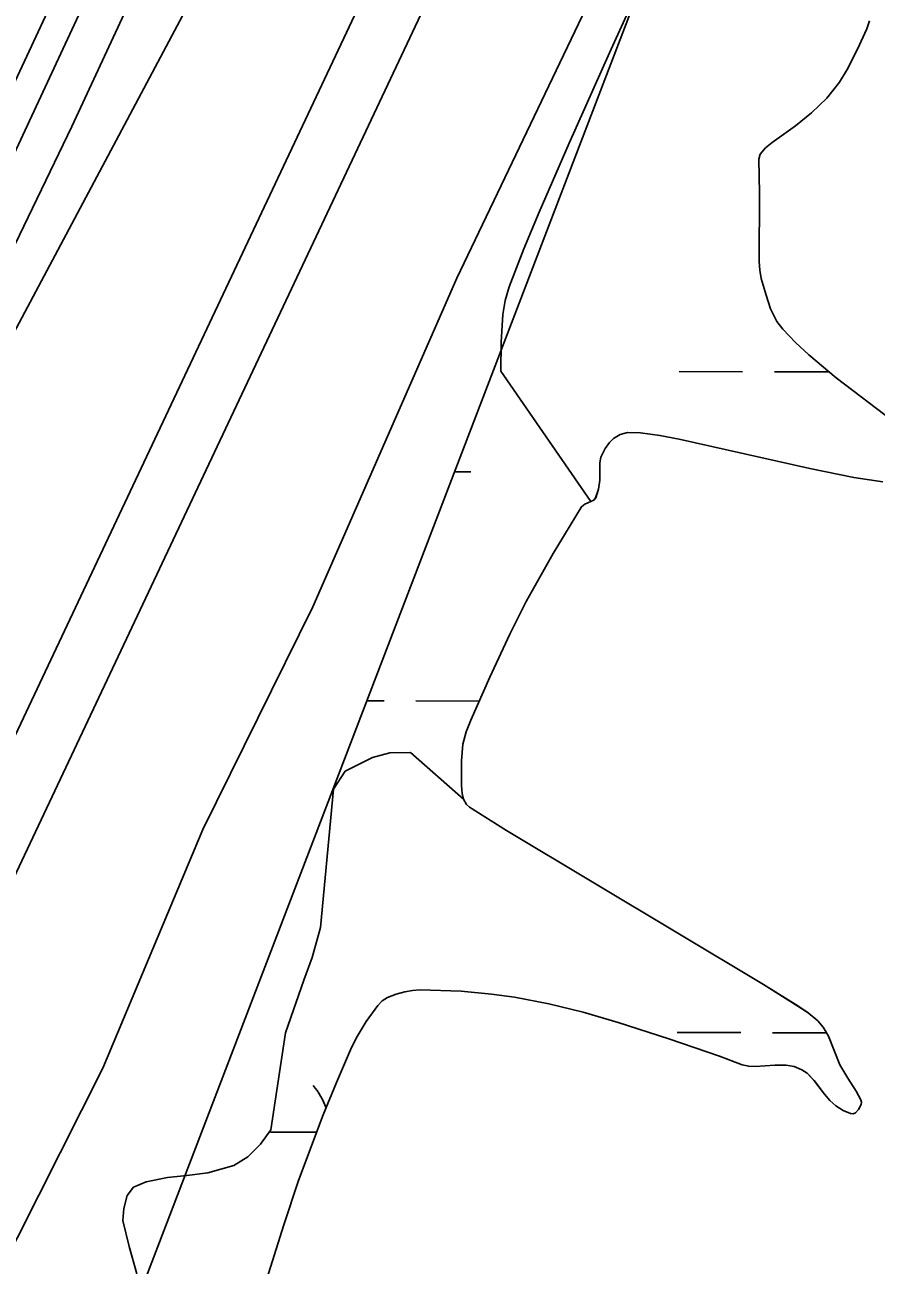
# Model space of a CAD drawing. Extents: x 3161615 to 3199515, y 867541 to 892976.
# Drawn here: x 3177362 to 3177790, y 876681 to 877305 of the extents above; entities that cross this region are included whole.
import ezdxf

# ---------------------------------------------------------------- set-up
doc = ezdxf.new("R2010")
doc.units = 0
for name, color, linetype in [('V-LEVE-TOET', 7, 'Continuous'), ('V-ROAD-CNTR', 7, 'Continuous'), ('V-SITE-VEGE', 7, 'Continuous'), ('V-SURV-LINE', 7, 'Continuous'), ('V-TOPO-SHOR', 7, 'Continuous'), ('V-WETL-SWMP', 7, 'Continuous')]:
    doc.layers.add(name, color=color, linetype=linetype)

msp = doc.modelspace()

# ---------------------------------------------------------------- linework, layer by layer
at = {"layer": 'V-LEVE-TOET'}
for points in [[(3177918.6, 879156.72), (3178101.66, 878928.48), (3178127.2, 878893.33), (3178134.12, 878876.23), (3178134.74, 878869.53), (3178134.36, 878860.61), (3178132.17, 878851.71), (3178129.44, 878844.63), (3178099.41, 878775.78), (3178087.69, 878739.68), (3178062.27, 878678.93), (3177951.71, 878456.47), (3177842.02, 878220.49), (3177801.57, 878128.8), (3177678.24, 877847.8), (3177512.49, 877443.56), (3177332.31, 877105.06), (3177212.76, 876851.8), (3177160.22, 876749.63), (3177112.67, 876654.45)], [(3177347.3, 876673.11), (3177401.09, 876779.75), (3177451.4, 876899.81), (3177506.78, 877011.86), (3177579.37, 877177.41), (3177651.65, 877328.74), (3177732.92, 877497.4), (3177784.82, 877597.22), (3177822.2, 877683.81), (3177834.5, 877710.59), (3177839.24, 877722.67), (3177847.96, 877741.4), (3177850.24, 877745.69), (3177858.34, 877758.99), (3177863.97, 877775.66), (3177877, 877806.19), (3177923.95, 877924.06), (3177965.79, 878010.33), (3177995.74, 878068.84), (3178032.47, 878147.08)]]:
    msp.add_lwpolyline(points, dxfattribs=at)
at = {"layer": 'V-ROAD-CNTR'}
for points in [[(3177061.29, 876639.83), (3177172.57, 876874.71), (3177242.16, 877030.02), (3177323.57, 877205.13), (3177414.55, 877400.25), (3177568.7, 877754.94), (3177714.31, 878070.1), (3177853.28, 878371.58), (3177967.83, 878632.44)], [(3177983.07, 878633.49), (3177866.96, 878365.42), (3177727.93, 878063.81), (3177582.39, 877748.8), (3177428.23, 877394.09), (3177337.17, 877198.8), (3177255.8, 877023.79), (3177186.19, 876868.44), (3177074.97, 876633.67)]]:
    msp.add_lwpolyline(points, dxfattribs=at)
at = {"layer": 'V-SITE-VEGE'}
for p, q in [((3177536.84, 876936.02), (3177523.09, 876929.21)), ((3177545.65, 876938.44), (3177536.84, 876936.02)), ((3177555.97, 876938.6), (3177545.65, 876938.44)), ((3177582.72, 876915.03), (3177555.97, 876938.6)), ((3177523.09, 876929.21), (3177517.27, 876920.07)), ((3177517.27, 876920.07), (3177510.77, 876850.55)), ((3177584.21, 876912.41), (3177582.72, 876915.03)), ((3177585.66, 876911.1), (3177584.21, 876912.41)), ((3177604.38, 876899.39), (3177585.66, 876911.1)), ((3177733.64, 876821.74), (3177604.38, 876899.39)), ((3177510.77, 876850.55), (3177506.55, 876835.4)), ((3177506.55, 876835.4), (3177502.38, 876824.01)), ((3177502.38, 876824.01), (3177493.15, 876797.48)), ((3177750.88, 876810.99), (3177733.64, 876821.74)), ((3177541.69, 876813.54), (3177544.36, 876815.32)), ((3177544.36, 876815.32), (3177548.7, 876816.99)), ((3177548.7, 876816.99), (3177553.18, 876818.08)), ((3177553.18, 876818.08), (3177557.03, 876818.78)), ((3177557.03, 876818.78), (3177560.88, 876819.09)), ((3177560.88, 876819.09), (3177581.41, 876818.4)), ((3177581.41, 876818.4), (3177596.8, 876816.99)), ((3177596.8, 876816.99), (3177608.35, 876815.42)), ((3177608.35, 876815.42), (3177625.65, 876812.17)), ((3177533.66, 876803.18), (3177539.48, 876811.2)), ((3177539.48, 876811.2), (3177541.69, 876813.54)), ((3177625.65, 876812.17), (3177642.94, 876807.83)), ((3177642.94, 876807.83), (3177660.48, 876802.63)), ((3177756.11, 876807.5), (3177750.88, 876810.99)), ((3177528.7, 876794.82), (3177533.66, 876803.18)), ((3177660.48, 876802.63), (3177686.08, 876794.4)), ((3177760.93, 876803.48), (3177756.11, 876807.5)), ((3177763.72, 876800.3), (3177760.93, 876803.48)), ((3177493.15, 876797.48), (3177485.62, 876748.75)), ((3177766.41, 876795.79), (3177763.72, 876800.3)), ((3177772.08, 876781.31), (3177766.41, 876795.79)), ((3177525.82, 876788.94), (3177528.7, 876794.82)), ((3177686.08, 876794.4), (3177711.48, 876785.73)), ((3177518.68, 876772.57), (3177525.82, 876788.94)), ((3177711.48, 876785.73), (3177722.85, 876781.43)), ((3177722.85, 876781.43), (3177726.24, 876780.66)), ((3177726.24, 876780.66), (3177729.66, 876780.47)), ((3177729.66, 876780.47), (3177739.33, 876781.24)), ((3177739.33, 876781.24), (3177742.19, 876781.27)), ((3177742.19, 876781.27), (3177745.05, 876781.17)), ((3177745.05, 876781.17), (3177749.08, 876780.49)), ((3177749.08, 876780.49), (3177752.93, 876778.89)), ((3177752.93, 876778.89), (3177755.58, 876777.12)), ((3177755.58, 876777.12), (3177759.39, 876773.24)), ((3177776.06, 876774.72), (3177772.08, 876781.31)), ((3177511.98, 876756.19), (3177518.68, 876772.57)), ((3177759.39, 876773.24), (3177764.32, 876766.64)), ((3177780.34, 876768.2), (3177776.06, 876774.72)), ((3177764.32, 876766.64), (3177766.97, 876763.46)), ((3177782.65, 876763.82), (3177780.34, 876768.2)), ((3177766.97, 876763.46), (3177770.09, 876760.67)), ((3177770.09, 876760.67), (3177773.72, 876758.43)), ((3177773.72, 876758.43), (3177777.52, 876756.85)), ((3177779.94, 876757.26), (3177781.41, 876758.85)), ((3177781.41, 876758.85), (3177782.76, 876761.38)), ((3177782.91, 876762.64), (3177782.65, 876763.82)), ((3177782.76, 876761.38), (3177782.91, 876762.64)), ((3177499.7, 876723.19), (3177511.98, 876756.19)), ((3177777.52, 876756.85), (3177778.72, 876756.71)), ((3177778.72, 876756.71), (3177779.94, 876757.26)), ((3177485.62, 876748.75), (3177480.52, 876741.42)), ((3177480.52, 876741.42), (3177474.17, 876735.08)), ((3177474.17, 876735.08), (3177467.15, 876730.7)), ((3177454, 876727.08), (3177443.38, 876725.67)), ((3177467.15, 876730.7), (3177454, 876727.08)), ((3177422.99, 876722.55), (3177416.54, 876719.84)), ((3177433.75, 876724.66), (3177422.99, 876722.55)), ((3177443.38, 876725.67), (3177433.75, 876724.66)), ((3177492.18, 876700.89), (3177499.7, 876723.19)), ((3177413.42, 876715.55), (3177411.68, 876709.01)), ((3177416.54, 876719.84), (3177413.42, 876715.55)), ((3177411.68, 876709.01), (3177411.19, 876703.02)), ((3177411.19, 876703.02), (3177414.39, 876690.02)), ((3177482.72, 876670.54), (3177492.18, 876700.89)), ((3177414.39, 876690.02), (3177418.28, 876676.17))]:
    msp.add_line(p, q, dxfattribs=at)
for points in [[(3177671.68, 877099.52), (3177665.16, 877099.63), (3177661.48, 877098.74), (3177658.13, 877096.62), (3177656.15, 877094.69), (3177653.92, 877091.68), (3177651.83, 877087.26), (3177651.28, 877084.36), (3177651.26, 877075.61), (3177650.55, 877071.18), (3177649.18, 877066.85), (3177648.2, 877065.65), (3177646.79, 877064.88), (3177601.38, 877130.53), (3177601.55, 877145.09), (3177602.5, 877159.07), (3177603.63, 877166.03), (3177605.6, 877172.96), (3177612.95, 877192.08), (3177620.75, 877210.58), (3177635.87, 877245.35), (3177656.07, 877290.7), (3177676.67, 877335.87)], [(3177786.97, 877306.84), (3177785.7, 877302.86), (3177780.92, 877292.55), (3177775.78, 877282.41), (3177771.82, 877275.94), (3177765.52, 877267.92), (3177757.87, 877260.64), (3177749.76, 877254.04), (3177738.02, 877245.6), (3177734.71, 877242.93), (3177732.05, 877239.8), (3177731.33, 877237.33), (3177731.58, 877220.18), (3177731.4, 877185.68), (3177731.74, 877181.39), (3177732.55, 877177.14), (3177734.95, 877168.72), (3177737.25, 877161.9), (3177740.4, 877155.53), (3177743.32, 877151.7), (3177749.81, 877145.04), (3177756.47, 877138.77), (3177770.25, 877127.12), (3177798.84, 877105.36)], [(3177793.76, 877074.77), (3177779.17, 877077.02), (3177757, 877081.48), (3177691.27, 877096.26), (3177681.52, 877098.21), (3177671.68, 877099.52)]]:
    msp.add_lwpolyline(points, dxfattribs=at)
at = {"layer": 'V-SURV-LINE'}
for points in [[(3177108.81, 876421), (3177687.76, 877648.96)], [(3177714.89, 877636.16), (3177135.95, 876408.2)]]:
    msp.add_lwpolyline(points, dxfattribs=at)
at = {"layer": 'V-TOPO-SHOR'}
for points in [[(3176949.91, 876251.85), (3176970.93, 876318.62), (3176997.12, 876402.22), (3177012.19, 876446.49), (3177037.47, 876512.85), (3177061.17, 876564.84), (3177108.15, 876663.67), (3177156.04, 876764.97), (3177190.48, 876839.06), (3177241.84, 876948.5), (3177319.65, 877117.18), (3177385.55, 877253.66), (3177449.31, 877391.04), (3177524.6, 877556.55), (3177598.31, 877723.87), (3177639.52, 877816.18), (3177655.24, 877854.04), (3177719.59, 877995.68), (3177810.76, 878198.52), (3177877.1, 878343.34), (3177964.35, 878529.34), (3178032.62, 878671.3)], [(3177798.84, 877105.36), (3177770.25, 877127.12), (3177756.47, 877138.77), (3177749.81, 877145.04), (3177743.32, 877151.7), (3177740.4, 877155.53), (3177737.25, 877161.9), (3177734.95, 877168.72), (3177732.55, 877177.14), (3177731.74, 877181.39), (3177731.4, 877185.68), (3177731.58, 877220.18), (3177731.33, 877237.33), (3177732.05, 877239.8), (3177734.7, 877242.93), (3177738.02, 877245.6), (3177749.76, 877254.04), (3177757.87, 877260.64), (3177765.52, 877267.92), (3177771.82, 877275.94), (3177775.78, 877282.41), (3177780.92, 877292.55), (3177785.7, 877302.86), (3177786.97, 877306.84)], [(3177582.72, 876915.03), (3177582, 876917.96), (3177581.71, 876921.91), (3177581.62, 876934.33), (3177582.29, 876942.79), (3177583.98, 876948.92), (3177586.38, 876954.83), (3177595.97, 876976.59), (3177605.99, 876998.12), (3177614.24, 877014.63), (3177627.73, 877038.77), (3177642.1, 877062.31), (3177643.66, 877063.65), (3177646.79, 877064.88), (3177648.2, 877065.65), (3177649.18, 877066.85), (3177650.55, 877071.18), (3177651.26, 877075.61), (3177651.28, 877084.36), (3177651.83, 877087.26), (3177653.92, 877091.68), (3177656.15, 877094.69), (3177658.13, 877096.62), (3177661.48, 877098.74), (3177665.16, 877099.63), (3177671.68, 877099.52), (3177681.52, 877098.21), (3177691.27, 877096.26), (3177757, 877081.48), (3177779.17, 877077.02), (3177793.76, 877074.77)], [(3177482.72, 876670.54), (3177492.17, 876700.89), (3177499.7, 876723.19), (3177511.98, 876756.19), (3177518.68, 876772.57), (3177525.82, 876788.94), (3177528.7, 876794.82), (3177533.66, 876803.18), (3177539.48, 876811.2), (3177541.69, 876813.54), (3177544.36, 876815.32), (3177548.7, 876816.99), (3177553.18, 876818.08), (3177557.03, 876818.78), (3177560.88, 876819.09), (3177581.41, 876818.4), (3177596.8, 876816.99), (3177608.35, 876815.42), (3177625.65, 876812.17), (3177642.94, 876807.83), (3177660.48, 876802.63), (3177686.08, 876794.4), (3177711.48, 876785.73), (3177722.85, 876781.43), (3177726.24, 876780.66), (3177729.66, 876780.47), (3177739.33, 876781.24), (3177742.19, 876781.27), (3177745.05, 876781.17), (3177749.08, 876780.49), (3177752.93, 876778.89), (3177755.58, 876777.11), (3177759.39, 876773.24), (3177764.32, 876766.64), (3177766.97, 876763.46), (3177770.09, 876760.67), (3177773.72, 876758.43), (3177777.52, 876756.85), (3177778.72, 876756.71), (3177779.94, 876757.26), (3177781.41, 876758.85), (3177782.76, 876761.38), (3177782.91, 876762.64), (3177782.65, 876763.82), (3177780.34, 876768.2), (3177776.06, 876774.72), (3177772.08, 876781.31), (3177766.41, 876795.79), (3177763.72, 876800.3), (3177760.93, 876803.48), (3177756.11, 876807.5), (3177750.88, 876810.99), (3177733.64, 876821.74), (3177604.38, 876899.39), (3177585.66, 876911.1), (3177584.21, 876912.41), (3177582.72, 876915.03)]]:
    msp.add_lwpolyline(points, dxfattribs=at)
at = {"layer": 'V-WETL-SWMP'}
for p, q in [((3177362.13, 876515.94), (3177694.95, 877384.82)), ((3177785.7, 877302.86), (3177780.92, 877292.55)), ((3177786.97, 877306.84), (3177785.7, 877302.86)), ((3177780.92, 877292.55), (3177775.78, 877282.41)), ((3177775.78, 877282.41), (3177771.83, 877275.94)), ((3177771.83, 877275.94), (3177765.52, 877267.93)), ((3177765.52, 877267.93), (3177757.88, 877260.64)), ((3177757.88, 877260.64), (3177749.76, 877254.04)), ((3177749.76, 877254.04), (3177738.02, 877245.6)), ((3177738.02, 877245.6), (3177734.71, 877242.93)), ((3177732.05, 877239.8), (3177731.33, 877237.33)), ((3177734.71, 877242.93), (3177732.05, 877239.8)), ((3177731.33, 877237.33), (3177731.58, 877220.18)), ((3177731.58, 877220.18), (3177731.41, 877185.68)), ((3177731.41, 877185.68), (3177731.74, 877181.39)), ((3177731.74, 877181.39), (3177732.56, 877177.14)), ((3177732.56, 877177.14), (3177734.95, 877168.72)), ((3177734.95, 877168.72), (3177737.25, 877161.91)), ((3177737.25, 877161.91), (3177740.4, 877155.53)), ((3177740.4, 877155.53), (3177743.33, 877151.71)), ((3177743.33, 877151.71), (3177749.81, 877145.04)), ((3177749.81, 877145.04), (3177756.48, 877138.77)), ((3177756.48, 877138.77), (3177770.26, 877127.12)), ((3177691.14, 877130.35), (3177723.14, 877130.27)), ((3177739.14, 877130.22), (3177766.68, 877130.14)), ((3177770.26, 877127.12), (3177798.84, 877105.37)), ((3177658.14, 877096.62), (3177656.16, 877094.7)), ((3177661.49, 877098.74), (3177658.14, 877096.62)), ((3177665.16, 877099.63), (3177661.49, 877098.74)), ((3177671.69, 877099.52), (3177665.16, 877099.63)), ((3177681.52, 877098.21), (3177671.69, 877099.52)), ((3177691.27, 877096.26), (3177681.52, 877098.21)), ((3177757.01, 877081.48), (3177691.27, 877096.26)), ((3177653.92, 877091.68), (3177651.83, 877087.26)), ((3177656.16, 877094.7), (3177653.92, 877091.68)), ((3177651.28, 877084.36), (3177651.26, 877075.62)), ((3177651.83, 877087.26), (3177651.28, 877084.36)), ((3177578.16, 877079.92), (3177586.41, 877079.9)), ((3177779.18, 877077.02), (3177757.01, 877081.48)), ((3177793.77, 877074.77), (3177779.18, 877077.02)), ((3177650.55, 877071.18), (3177649.19, 877066.85)), ((3177651.26, 877075.62), (3177650.55, 877071.18)), ((3177646.8, 877064.88), (3177643.66, 877063.65)), ((3177648.2, 877065.65), (3177646.8, 877064.88)), ((3177649.19, 877066.85), (3177648.2, 877065.65)), ((3177642.1, 877062.32), (3177627.73, 877038.77)), ((3177643.66, 877063.65), (3177642.1, 877062.32)), ((3177627.73, 877038.77), (3177614.24, 877014.63)), ((3177614.24, 877014.63), (3177605.99, 876998.12)), ((3177605.99, 876998.12), (3177595.98, 876976.59)), ((3177595.98, 876976.59), (3177586.38, 876954.83)), ((3177533.99, 876964.61), (3177542.68, 876964.59)), ((3177558.68, 876964.54), (3177590.63, 876964.46)), ((3177586.38, 876954.83), (3177583.98, 876948.92)), ((3177583.98, 876948.92), (3177582.29, 876942.79)), ((3177582.29, 876942.79), (3177581.62, 876934.33)), ((3177581.62, 876934.33), (3177581.71, 876921.92)), ((3177581.71, 876921.92), (3177582.01, 876917.96)), ((3177582.01, 876917.96), (3177582.72, 876915.03)), ((3177582.72, 876915.03), (3177584.21, 876912.41)), ((3177584.21, 876912.41), (3177585.66, 876911.11)), ((3177585.66, 876911.11), (3177604.38, 876899.39)), ((3177604.38, 876899.39), (3177733.65, 876821.74)), ((3177733.65, 876821.74), (3177750.88, 876811)), ((3177544.36, 876815.32), (3177541.69, 876813.54)), ((3177548.7, 876816.99), (3177544.36, 876815.32)), ((3177553.18, 876818.08), (3177548.7, 876816.99)), ((3177557.03, 876818.78), (3177553.18, 876818.08)), ((3177560.89, 876819.09), (3177557.03, 876818.78)), ((3177581.41, 876818.4), (3177560.89, 876819.09)), ((3177596.81, 876816.99), (3177581.41, 876818.4)), ((3177608.35, 876815.42), (3177596.81, 876816.99)), ((3177625.66, 876812.17), (3177608.35, 876815.42)), ((3177539.48, 876811.2), (3177533.66, 876803.18)), ((3177541.69, 876813.54), (3177539.48, 876811.2)), ((3177642.95, 876807.83), (3177625.66, 876812.17)), ((3177660.48, 876802.63), (3177642.95, 876807.83)), ((3177750.88, 876811), (3177756.11, 876807.51)), ((3177533.66, 876803.18), (3177528.7, 876794.82)), ((3177686.09, 876794.4), (3177660.48, 876802.63)), ((3177756.11, 876807.51), (3177760.93, 876803.48)), ((3177760.93, 876803.48), (3177763.73, 876800.3)), ((3177690.22, 876797.68), (3177722.22, 876797.59)), ((3177738.22, 876797.55), (3177765.41, 876797.47)), ((3177763.73, 876800.3), (3177766.41, 876795.79)), ((3177766.41, 876795.79), (3177772.08, 876781.31)), ((3177528.7, 876794.82), (3177525.82, 876788.94)), ((3177711.48, 876785.73), (3177686.09, 876794.4)), ((3177525.82, 876788.94), (3177518.68, 876772.57)), ((3177722.86, 876781.43), (3177711.48, 876785.73)), ((3177726.24, 876780.67), (3177722.86, 876781.43)), ((3177729.66, 876780.47), (3177726.24, 876780.67)), ((3177739.34, 876781.24), (3177729.66, 876780.47)), ((3177742.19, 876781.28), (3177739.34, 876781.24)), ((3177745.05, 876781.18), (3177742.19, 876781.28)), ((3177749.08, 876780.49), (3177745.05, 876781.18)), ((3177752.94, 876778.89), (3177749.08, 876780.49)), ((3177755.58, 876777.11), (3177752.94, 876778.89)), ((3177759.39, 876773.25), (3177755.58, 876777.11)), ((3177772.08, 876781.31), (3177776.06, 876774.73)), ((3177518.68, 876772.57), (3177511.98, 876756.19)), ((3177764.32, 876766.64), (3177759.39, 876773.25)), ((3177776.06, 876774.73), (3177780.34, 876768.2)), ((3177766.97, 876763.46), (3177764.32, 876766.64)), ((3177780.34, 876768.2), (3177782.65, 876763.83)), ((3177770.09, 876760.67), (3177766.97, 876763.46)), ((3177773.72, 876758.43), (3177770.09, 876760.67)), ((3177777.52, 876756.85), (3177773.72, 876758.43)), ((3177781.41, 876758.85), (3177779.94, 876757.26)), ((3177782.76, 876761.39), (3177781.41, 876758.85)), ((3177782.65, 876763.83), (3177782.92, 876762.64)), ((3177782.92, 876762.64), (3177782.76, 876761.39)), ((3177511.98, 876756.19), (3177499.7, 876723.2)), ((3177778.73, 876756.71), (3177777.52, 876756.85)), ((3177779.94, 876757.26), (3177778.73, 876756.71)), ((3177485.49, 876747.5), (3177508.72, 876747.44)), ((3177499.7, 876723.2), (3177492.18, 876700.89)), ((3177492.18, 876700.89), (3177482.72, 876670.54))]:
    msp.add_line(p, q, dxfattribs=at)
for centre, start in [((3177743.08, 877250.76), 40.3108), ((3177480.25, 876747.99), 19.58228)]:
    msp.add_arc(centre, 35.25, start, 40.61351, dxfattribs=at)

doc.saveas('drawing.dxf')
